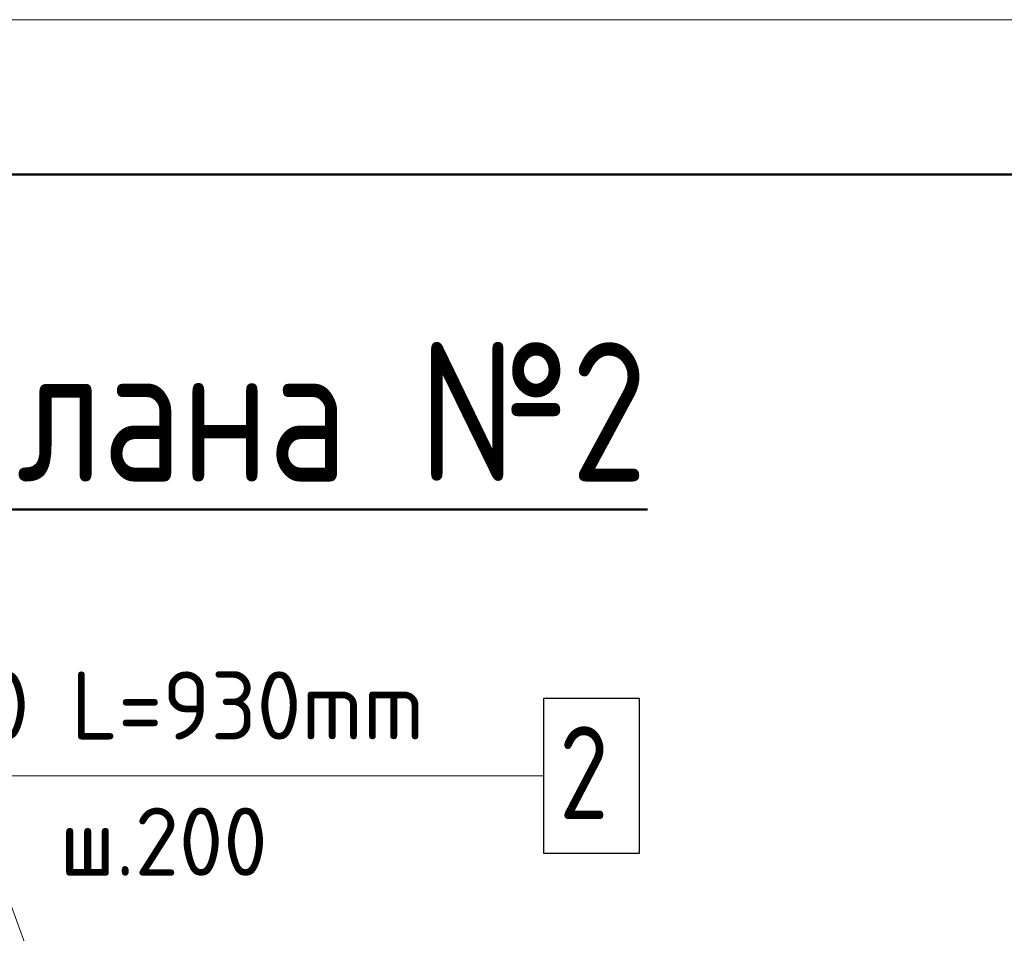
# Model space of a CAD drawing. Header units: millimetres. Extents: x 40580 to 1930067, y -240640 to 81020.
# Tile 450 of 656: x 1129829 to 1133009, y -183994 to -181042. Entities that reach past the tile are written whole.
import ezdxf

# ---------------------------------------------------------------- set-up
doc = ezdxf.new("R2010")
doc.units = ezdxf.units.MM
for name, color, linetype, lineweight in [('Standard', 7, 'Continuous', 25), ('Позиционная метка номер позиции', 7, 'Continuous', 13), ('Примечания', 7, 'Continuous', 13), ('Текст_ общее', 7, 'Continuous', 25)]:
    doc.layers.add(name, color=color, linetype=linetype, lineweight=lineweight)
doc.styles.add('GOST 2.304-81', font='txt')
doc.styles.add('ISOCPEUR', font='isocpeur.ttf')

msp = doc.modelspace()

# ---------------------------------------------------------------- linework, layer by layer
at = {"color": 7, "linetype": 'Continuous', "lineweight": 25, "transparency": 33554687}
msp.add_lwpolyline([(1131521.4, -183734.9), (1131831.4, -183734.9), (1131831.4, -183234.9), (1131521.4, -183234.9), (1131521.4, -183734.9)], dxfattribs=at)
at = {"layer": 'Standard', "color": 7, "linetype": 'Continuous', "lineweight": 13, "transparency": 33554687}
msp.add_lwpolyline([(1097851.6, -240441.6), (1139851.6, -240441.6), (1139851.6, -181041.6), (1097851.6, -181041.6), (1097851.6, -240441.6)], close=True, dxfattribs=at)
at = {"layer": 'Standard', "color": 7, "linetype": 'Continuous', "lineweight": 50, "transparency": 33554687}
msp.add_lwpolyline([(1099851.6, -181541.6), (1139351.6, -181541.6), (1139351.6, -239941.6), (1099851.6, -239941.6), (1099851.6, -181541.6)], close=True, dxfattribs=at)
at = {"layer": 'Позиционная метка номер позиции', "color": 7, "linetype": 'Continuous', "lineweight": 13, "transparency": 33554687}
msp.add_lwpolyline([(1129068.5, -184254.9), (1129068.5, -183484.9), (1131521.4, -183484.9)], dxfattribs=at)
at = {"layer": 'Примечания', "color": 7, "linetype": 'Continuous', "lineweight": 13, "transparency": 33554687}
msp.add_line((1129861.8, -184068.2), (1129788.4, -183868.2), dxfattribs=at)

# ---------------------------------------------------------------- texts
at = {"color": 7, "linetype": 'Continuous', "lineweight": 13, "transparency": 33554687, "attachment_point": 7, "style": 'ISOCPEUR'}
for s, insert, char_height, width in [('\\W0.96;ø10 L=930mm ', (1129441.1, -183367.6), 220, 1997.586), ('\\W0.78;2', (1131571.4, -183624.9), 300, 326.834), ('\\W0.95;ш.200 ', (1129958.1, -183807.6), 220, 962.807)]:
    msp.add_mtext(s, dxfattribs=dict(at, insert=insert, char_height=char_height, width=width))
at = {"layer": 'Текст_ общее', "color": 7, "linetype": 'Continuous', "lineweight": 50, "transparency": 33554687, "insert": (1127704.3, -182626.6), "char_height": 450, "width": 4317.926, "attachment_point": 7, "style": 'GOST 2.304-81'}
msp.add_mtext('{\\LДеталь\\~плана\\~№2}', dxfattribs=at)

doc.saveas('drawing.dxf')
